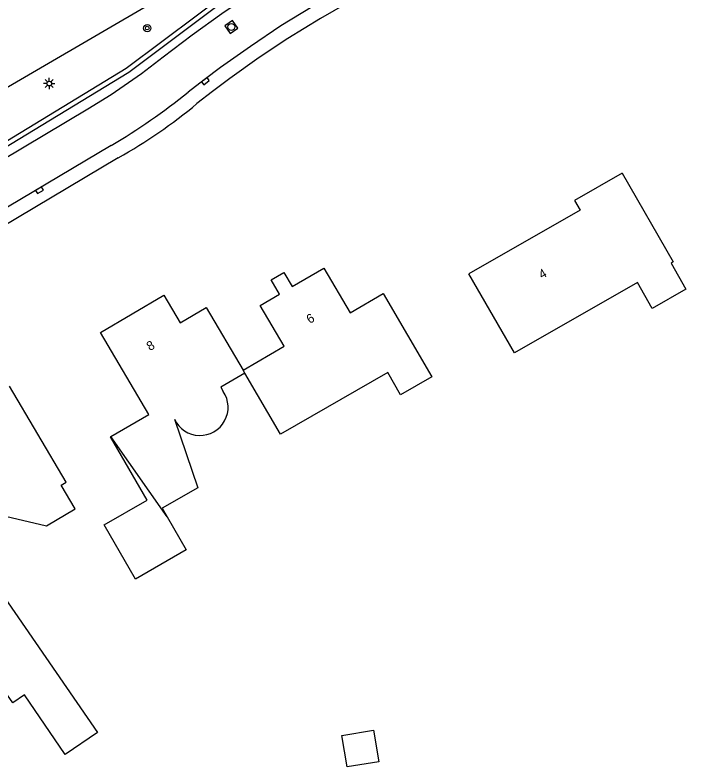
# Model space of a CAD drawing. Extents: x 135999 to 138000, y 396000 to 398501.
# Drawn here: x 136699.2 to 136772.6, y 397713.5 to 397795.7 of the extents above; entities that cross this region are included whole.
import ezdxf

# ---------------------------------------------------------------- set-up
doc = ezdxf.new("R2010")
doc.units = 0
for name, color, linetype in [('gg-anno-huisnummerreeks BGT', 7, 'Continuous'), ('gg-bbg-bijgebouw', 7, 'Continuous'), ('gg-bbg-gedigitaliseerde bebouwing', 7, 'Continuous'), ('gg-bbg-gedigitaliseerde bijgebouw', 7, 'Continuous'), ('gg-bbg-hoofdgebouw', 7, 'Continuous'), ('gg-bbg-tussenscheiding', 7, 'Continuous'), ('gg-knt-verharding', 7, 'Continuous'), ('gt-grn-groengrens', 7, 'Continuous'), ('gt-symb-boom', 7, 'Continuous'), ('gt-symb-kolk', 7, 'Continuous'), ('gt-symb-lichtmast', 7, 'Continuous'), ('gt-symb-rioolschacht', 7, 'Continuous')]:
    doc.layers.add(name, color=color, linetype=linetype)

# ---------------------------------------------------------------- blocks, each defined once
blk = doc.blocks.new('gt0-KOLK')
at = {"layer": 'gt-symb-kolk'}
blk.add_lwpolyline([(0, 0), (0.375, 0), (0.375, 0.4), (-0.375, 0.4), (-0.375, 0), (0, 0)], dxfattribs=at)
blk = doc.blocks.new('gt0-RS')
at = {"layer": 'gt-symb-rioolschacht'}
blk.add_lwpolyline([(-0.5, -0.5), (0.5, -0.5), (0.5, 0.5), (-0.5, 0.5)], close=True, dxfattribs=at)
blk.add_circle((0, 0), 0.375, dxfattribs=at)
blk = doc.blocks.new('gt0-LMAST')
at = {"layer": 'gt-symb-lichtmast'}
for p, q in [((-0.182, 0.173), (-0.447, 0.438)), ((-0.005, 0.246), (-0.005, 0.621)), ((0.172, 0.173), (0.437, 0.438)), ((-0.255, -0.004), (-0.63, -0.004)), ((-0.182, -0.181), (-0.447, -0.446)), ((-0.005, -0.254), (-0.005, -0.629)), ((0.437, -0.446), (0.172, -0.181)), ((0.245, -0.004), (0.62, -0.004))]:
    blk.add_line(p, q, dxfattribs=at)
blk.add_circle((-0.005, -0.004), 0.25, dxfattribs=at)
blk = doc.blocks.new('gt0-BOOM')
at = {"layer": 'gt-symb-boom'}
for radius in [0.4, 0.2]:
    blk.add_circle((0, 0), radius, dxfattribs=at)

msp = doc.modelspace()

# ---------------------------------------------------------------- linework, layer by layer
at = {"layer": 'gg-bbg-bijgebouw'}
for points in [[(136713.636, 397742.641), (136709.61, 397749.57), (136709.65, 397749.594)], [(136698.044, 397732.016), (136708.197, 397717.256), (136704.687, 397714.842), (136700.205, 397721.358), (136698.935, 397720.484), (136693.237, 397728.67), (136694.514, 397729.559)]]:
    msp.add_lwpolyline(points, dxfattribs=at)
at = {"layer": 'gg-bbg-gedigitaliseerde bebouwing'}
for p, q in [((136716.618, 397751.487), (136719.18, 397743.988)), ((136697.482, 397741.049), (136702.611, 397739.829))]:
    msp.add_line(p, q, dxfattribs=at)
for points in [[(136765.58, 397778.41), (136771.151, 397768.691), (136770.926, 397768.562), (136772.556, 397765.716), (136768.869, 397763.604), (136767.244, 397766.441), (136753.805, 397758.742), (136748.83, 397767.41)], [(136739.46, 397765.26), (136744.762, 397756.12), (136741.346, 397754.166), (136739.959, 397756.59), (136728.23, 397749.881), (136724.315, 397756.529)], [(136724.315, 397756.529), (136721.682, 397755.018), (136721.955, 397754.54)], [(136702.611, 397739.829), (136705.763, 397741.688), (136704.235, 397744.279), (136704.775, 397744.597), (136698.58, 397755.1)], [(136719.18, 397743.988), (136715.287, 397741.761), (136715.816, 397740.837)]]:
    msp.add_lwpolyline(points, dxfattribs=at)
msp.add_arc((136719.407, 397752.803), 3.084, 205.25717, 34.28576, dxfattribs=at)
at = {"layer": 'gg-bbg-gedigitaliseerde bijgebouw'}
for points in [[(136715.816, 397740.837), (136717.896, 397737.2), (136712.345, 397734.025), (136708.95, 397739.96), (136713.636, 397742.641)], [(136738.393, 397717.495), (136738.956, 397714.041), (136735.502, 397713.477), (136734.938, 397716.931), (136738.393, 397717.495)]]:
    msp.add_lwpolyline(points, dxfattribs=at)
at = {"layer": 'gg-bbg-hoofdgebouw'}
for points in [[(136765.58, 397778.41), (136760.36, 397775.42), (136760.97, 397774.37), (136748.83, 397767.41)], [(136724.12, 397756.86), (136728.6, 397759.48), (136725.98, 397763.92), (136728.1, 397765.17), (136727.19, 397766.73), (136728.59, 397767.55), (136729.49, 397766), (136732.95, 397768.03), (136735.84, 397763.12), (136739.46, 397765.26)], [(136709.65, 397749.594), (136713.83, 397752.03), (136708.55, 397760.99), (136715.46, 397765.05), (136717.23, 397762.04), (136720.08, 397763.72), (136724.12, 397756.86)]]:
    msp.add_lwpolyline(points, dxfattribs=at)
at = {"layer": 'gg-bbg-tussenscheiding'}
for p, q in [((136724.315, 397756.529), (136724.12, 397756.86)), ((136715.816, 397740.837), (136709.65, 397749.594))]:
    msp.add_line(p, q, dxfattribs=at)
at = {"layer": 'gg-knt-verharding'}
for points in [[(136584.812, 397721.299), (136694.698, 397785.67), (136748.364, 397816.998)], [(136765.558, 397816.435), (136764.365, 397815.739), (136754.038, 397809.644), (136736.193, 397799.191), (136731.668, 397796.568), (136728.25, 397794.503), (136724.938, 397792.259), (136721.674, 397789.946), (136719.885, 397788.61), (136718.121, 397787.249)], [(136624.029, 397736.503), (136683.605, 397771.401), (136707.161, 397785.429), (136709.682, 397787.018), (136713.005, 397789.282), (136715.369, 397791.118), (136718.557, 397793.533), (136721.813, 397795.873), (136725.063, 397798.073), (136728.543, 397800.228), (136750.663, 397813.179)], [(136745.45, 397802.73), (136732.606, 397795.307), (136729.012, 397793.12), (136725.893, 397791.029), (136722.676, 397788.74), (136720.787, 397787.333), (136719.083, 397786.008)], [(136709.689, 397781.411), (136684.122, 397766.219), (136667.412, 397756.417), (136649.475, 397745.922), (136626.429, 397732.414)], [(136710.475, 397780.069), (136684.813, 397764.796), (136627.338, 397731.135)]]:
    msp.add_lwpolyline(points, dxfattribs=at)
for centre, radius, start, end in [((136671.602, 397845.429), 74.491, 300.74998, 308.64456), ((136681.896, 397830.699), 58.139, 299.44322, 309.76344)]:
    msp.add_arc(centre, radius, start, end, dxfattribs=at)
at = {"layer": 'gt-grn-groengrens'}
for points in [[(136587.321, 397716.743), (136689.012, 397776.283), (136711.34, 397789.866), (136723.024, 397798.652), (136749.671, 397814.359)], [(136587.562, 397716.305), (136689.268, 397775.853), (136711.62, 397789.452), (136723.302, 397798.236), (136749.925, 397813.929), (136749.671, 397814.359)]]:
    msp.add_lwpolyline(points, dxfattribs=at)

# ---------------------------------------------------------------- block references
at = {"layer": 'gt-symb-boom'}
msp.add_blockref('gt0-BOOM', (136713.647, 397794.259), dxfattribs=at)
at = {"layer": 'gt-symb-kolk'}
for p, rotation in [((136719.893, 397788.616), -142.7979898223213), ((136701.76, 397776.696), -149.2818093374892)]:
    msp.add_blockref('gt0-KOLK', p, dxfattribs=dict(at, rotation=rotation))
at = {"layer": 'gt-symb-lichtmast'}
msp.add_blockref('gt0-LMAST', (136702.934, 397788.2), dxfattribs=at)
at = {"layer": 'gt-symb-rioolschacht', "rotation": -144.60889248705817}
msp.add_blockref('gt0-RS', (136722.837, 397794.385), dxfattribs=at)

# ---------------------------------------------------------------- texts
at = {"layer": 'gg-anno-huisnummerreeks BGT'}
for s, rotation, p in [('4', 29.8, (136756.799, 397766.792)), ('6', 30.5, (136731.416, 397761.901)), ('8', 30.5, (136713.931, 397758.932))]:
    msp.add_text(s, height=1, rotation=rotation, dxfattribs=at).set_placement(p)

doc.saveas('drawing.dxf')
